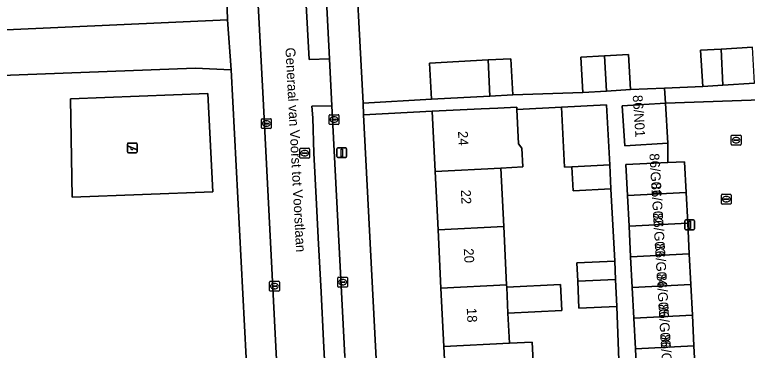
# Model space of a CAD drawing. Extents: x 161084 to 161928, y 385354 to 386522.
# Drawn here: x 161256.7 to 161331.4, y 385801.1 to 385835.3 of the extents above; entities that cross this region are included whole.
import ezdxf

# ---------------------------------------------------------------- set-up
doc = ezdxf.new("R2010")
doc.units = 0
for name, color, linetype in [('IMGEO_Erf', 7, 'Continuous'), ('IMGEO_Groenvoorziening', 7, 'Continuous'), ('IMGEO_Hek', 7, 'Continuous'), ('IMGEO_Kolk', 7, 'Continuous'), ('IMGEO_Lichtmast', 7, 'Continuous'), ('IMGEO_Openbare_ruimte_label', 7, 'Continuous'), ('IMGEO_Pand', 7, 'Continuous'), ('IMGEO_Pand_nummerreeks', 7, 'Continuous'), ('IMGEO_Parkeervlak_open', 7, 'Continuous'), ('IMGEO_Rijbaan_lokaal_open', 7, 'Continuous'), ('IMGEO_Rioolput', 7, 'Continuous'), ('IMGEO_Speelvoorziening', 7, 'Continuous'), ('IMGEO_Terreindeel_onvherhard', 7, 'Continuous'), ('IMGEO_Voetpad_open', 7, 'Continuous')]:
    doc.layers.add(name, color=color, linetype=linetype)

msp = doc.modelspace()

# ---------------------------------------------------------------- linework, layer by layer
at = {"layer": 'IMGEO_Erf'}
for points in [[(161291.267, 385844.769), (161292.223, 385826.327), (161299.219, 385826.713), (161299.02, 385830.408), (161304.983, 385830.729), (161307.299, 385830.854), (161307.508, 385827.16), (161314.656, 385827.41), (161314.441, 385830.997), (161316.876, 385831.143), (161319.306, 385831.289), (161319.521, 385827.703), (161322.979, 385827.856), (161326.876, 385828.028), (161326.655, 385831.712), (161328.757, 385831.839), (161331.956, 385832.031)], [(161318.378, 385798.329), (161318.12, 385805.595), (161314.251, 385805.415), (161314.124, 385808.159), (161314.036, 385810.033), (161317.905, 385810.213), (161317.519, 385817.593), (161313.666, 385817.384), (161313.541, 385819.838), (161312.786, 385819.799), (161312.474, 385825.904), (161307.919, 385825.671), (161308.091, 385822.187), (161308.442, 385821.734), (161308.536, 385819.823), (161306.28, 385819.701), (161306.575, 385813.75), (161306.87, 385807.799), (161306.883, 385807.544), (161312.385, 385807.817), (161312.516, 385805.177), (161307.014, 385804.905), (161307.165, 385801.847), (161309.479, 385801.962), (161309.774, 385796.01)], [(161300.769, 385795.563), (161300.474, 385801.515), (161300.178, 385807.467), (161299.884, 385813.418), (161299.589, 385819.369), (161299.285, 385825.493), (161292.285, 385825.118), (161295.952, 385754.37)]]:
    msp.add_lwpolyline(points, dxfattribs=at)
at = {"layer": 'IMGEO_Groenvoorziening'}
for points in [[(161278.406, 385834.825), (161278.27, 385839.356), (161201.511, 385835.864), (161202.461, 385828.626), (161204.969, 385828.722), (161204.604, 385831.503)], [(161278.406, 385834.825), (161204.604, 385831.503), (161204.969, 385828.722), (161207.416, 385828.815), (161207.473, 385827.316), (161252.603, 385829.039), (161275.084, 385829.897), (161278.756, 385829.729)], [(161276.948, 385796.915), (161280.478, 385797.085), (161278.756, 385829.729), (161275.084, 385829.897), (161252.603, 385829.039), (161207.473, 385827.316), (161212.404, 385789.993), (161255.66, 385792.058), (161272.857, 385792.894), (161272.85, 385793.331), (161251.543, 385792.29), (161251.394, 385794.229), (161250.306, 385794.194), (161230.001, 385793.63), (161229.95, 385795.109), (161250.223, 385795.729), (161250.244, 385795.918), (161252.491, 385795.977)], [(161262.563, 385816.73), (161262.379, 385826.759), (161276.398, 385827.294), (161276.908, 385817.275)]]:
    msp.add_lwpolyline(points, close=True, dxfattribs=at)
at = {"layer": 'IMGEO_Hek'}
msp.add_lwpolyline([(161252.603, 385829.039), (161275.084, 385829.897)], dxfattribs=at)
at = {"layer": 'IMGEO_Kolk'}
for p, q in [((161288.765, 385824.22), (161288.765, 385825.072)), ((161288.84, 385825.146), (161289.692, 385825.146)), ((161289.766, 385825.072), (161289.766, 385824.22)), ((161281.864, 385823.813), (161281.864, 385824.665)), ((161281.939, 385824.739), (161282.791, 385824.739)), ((161282.123, 385824.233), (161282.123, 385824.245)), ((161282.561, 385824.196), (161282.163, 385824.196)), ((161282.166, 385824.282), (161282.564, 385824.282)), ((161282.352, 385824.519), (161282.377, 385824.519)), ((161282.607, 385824.245), (161282.607, 385824.233)), ((161282.865, 385824.665), (161282.865, 385823.813)), ((161289.024, 385824.64), (161289.024, 385824.652)), ((161289.462, 385824.603), (161289.064, 385824.603)), ((161289.067, 385824.689), (161289.465, 385824.689)), ((161289.276, 385824.366), (161289.251, 385824.366)), ((161289.253, 385824.926), (161289.278, 385824.926)), ((161289.508, 385824.652), (161289.508, 385824.64)), ((161282.791, 385823.739), (161281.939, 385823.739)), ((161282.375, 385823.959), (161282.35, 385823.959)), ((161289.692, 385824.146), (161288.84, 385824.146)), ((161329.791, 385822.127), (161329.791, 385822.979)), ((161329.866, 385823.053), (161330.718, 385823.053)), ((161330.279, 385822.833), (161330.304, 385822.833)), ((161330.792, 385822.979), (161330.792, 385822.127)), ((161330.718, 385822.053), (161329.866, 385822.053)), ((161330.05, 385822.547), (161330.05, 385822.559)), ((161330.488, 385822.51), (161330.09, 385822.51)), ((161330.093, 385822.596), (161330.491, 385822.596)), ((161330.302, 385822.273), (161330.277, 385822.273)), ((161330.534, 385822.559), (161330.534, 385822.547)), ((161289.636, 385807.644), (161289.636, 385808.496)), ((161289.711, 385808.57), (161290.563, 385808.57)), ((161290.637, 385808.496), (161290.637, 385807.644)), ((161282.685, 385807.234), (161282.685, 385808.086)), ((161282.76, 385808.16), (161283.612, 385808.16)), ((161283.173, 385807.94), (161283.198, 385807.94)), ((161283.686, 385808.086), (161283.686, 385807.234)), ((161289.895, 385808.064), (161289.895, 385808.076)), ((161290.333, 385808.027), (161289.935, 385808.027)), ((161289.938, 385808.113), (161290.336, 385808.113)), ((161290.147, 385807.79), (161290.122, 385807.79)), ((161290.124, 385808.35), (161290.149, 385808.35)), ((161290.379, 385808.076), (161290.379, 385808.064)), ((161283.612, 385807.16), (161282.76, 385807.16)), ((161282.944, 385807.654), (161282.944, 385807.666)), ((161283.382, 385807.617), (161282.984, 385807.617)), ((161282.987, 385807.703), (161283.385, 385807.703)), ((161283.196, 385807.38), (161283.171, 385807.38)), ((161283.428, 385807.666), (161283.428, 385807.654)), ((161290.563, 385807.57), (161289.711, 385807.57))]:
    msp.add_line(p, q, dxfattribs=at)
for points in [[(161288.765, 385824.22), (161288.765, 385825.072)], [(161288.84, 385825.146), (161289.692, 385825.146)], [(161289.766, 385825.072), (161289.766, 385824.22)], [(161281.864, 385823.813), (161281.864, 385824.665)], [(161281.939, 385824.739), (161282.791, 385824.739)], [(161282.865, 385824.665), (161282.865, 385823.813)], [(161282.791, 385823.739), (161281.939, 385823.739)], [(161289.692, 385824.146), (161288.84, 385824.146)], [(161329.791, 385822.127), (161329.791, 385822.979)], [(161329.866, 385823.053), (161330.718, 385823.053)], [(161330.792, 385822.979), (161330.792, 385822.127)], [(161330.718, 385822.053), (161329.866, 385822.053)], [(161289.636, 385807.644), (161289.636, 385808.496)], [(161289.711, 385808.57), (161290.563, 385808.57)], [(161290.637, 385808.496), (161290.637, 385807.644)], [(161282.685, 385807.234), (161282.685, 385808.086)], [(161282.76, 385808.16), (161283.612, 385808.16)], [(161283.686, 385808.086), (161283.686, 385807.234)], [(161283.612, 385807.16), (161282.76, 385807.16)], [(161290.563, 385807.57), (161289.711, 385807.57)]]:
    msp.add_lwpolyline(points, dxfattribs=at)
for centre, radius, start, end in [((161288.842, 385825.07), 0.0765, 91.55205, 178.44795), ((161288.842, 385825.07), 0.0765, 91.55205, 178.44795), ((161289.69, 385825.07), 0.0765, 1.55205, 88.44795), ((161289.69, 385825.07), 0.0765, 1.55205, 88.44795), ((161281.941, 385824.663), 0.0765, 91.55205, 178.44795), ((161281.941, 385824.663), 0.0765, 91.55205, 178.44795), ((161282.163, 385824.242), 0.0403, 85.87752, 175.75265), ((161282.16, 385824.232), 0.0366, 178.93798, 274.71019), ((161282.564, 385824.239), 0.043, 264.86636, 352.45326), ((161282.568, 385824.244), 0.0386, 1.73085, 96.63898), ((161282.789, 385824.663), 0.0765, 1.55205, 88.44795), ((161282.789, 385824.663), 0.0765, 1.55205, 88.44795), ((161288.842, 385824.222), 0.0765, 181.55205, 268.44795), ((161288.842, 385824.222), 0.0765, 181.55205, 268.44795), ((161289.064, 385824.649), 0.0403, 85.87752, 175.75265), ((161289.061, 385824.639), 0.0366, 178.93798, 274.71019), ((161289.465, 385824.646), 0.043, 264.86636, 352.45326), ((161289.469, 385824.651), 0.0386, 1.73085, 96.63898), ((161289.69, 385824.222), 0.0765, 271.55205, 358.44795), ((161289.69, 385824.222), 0.0765, 271.55205, 358.44795), ((161281.941, 385823.815), 0.0765, 181.55205, 268.44795), ((161281.941, 385823.815), 0.0765, 181.55205, 268.44795), ((161282.789, 385823.815), 0.0765, 271.55205, 358.44795), ((161282.789, 385823.815), 0.0765, 271.55205, 358.44795), ((161329.868, 385822.977), 0.0765, 91.55205, 178.44795), ((161329.868, 385822.977), 0.0765, 91.55205, 178.44795), ((161330.716, 385822.977), 0.0765, 1.55205, 88.44795), ((161330.716, 385822.977), 0.0765, 1.55205, 88.44795), ((161329.868, 385822.129), 0.0765, 181.55205, 268.44795), ((161329.868, 385822.129), 0.0765, 181.55205, 268.44795), ((161330.09, 385822.556), 0.0403, 85.87752, 175.75265), ((161330.087, 385822.546), 0.0366, 178.93798, 274.71019), ((161330.491, 385822.553), 0.043, 264.86636, 352.45326), ((161330.495, 385822.558), 0.0386, 1.73085, 96.63898), ((161330.716, 385822.129), 0.0765, 271.55205, 358.44795), ((161330.716, 385822.129), 0.0765, 271.55205, 358.44795), ((161289.713, 385808.494), 0.0765, 91.55205, 178.44795), ((161289.713, 385808.494), 0.0765, 91.55205, 178.44795), ((161290.561, 385808.494), 0.0765, 1.55205, 88.44795), ((161290.561, 385808.494), 0.0765, 1.55205, 88.44795), ((161282.762, 385808.084), 0.0765, 91.55205, 178.44795), ((161282.762, 385808.084), 0.0765, 91.55205, 178.44795), ((161283.61, 385808.084), 0.0765, 1.55205, 88.44795), ((161283.61, 385808.084), 0.0765, 1.55205, 88.44795), ((161289.935, 385808.073), 0.0403, 85.87752, 175.75265), ((161289.932, 385808.063), 0.0366, 178.93798, 274.71019), ((161290.336, 385808.07), 0.043, 264.86636, 352.45326), ((161290.34, 385808.075), 0.0386, 1.73085, 96.63898), ((161282.762, 385807.236), 0.0765, 181.55205, 268.44795), ((161282.762, 385807.236), 0.0765, 181.55205, 268.44795), ((161282.984, 385807.663), 0.0403, 85.87752, 175.75265), ((161282.981, 385807.653), 0.0366, 178.93798, 274.71019), ((161283.385, 385807.66), 0.043, 264.86636, 352.45326), ((161283.389, 385807.665), 0.0386, 1.73085, 96.63898), ((161283.61, 385807.236), 0.0765, 271.55205, 358.44795), ((161283.61, 385807.236), 0.0765, 271.55205, 358.44795), ((161289.713, 385807.646), 0.0765, 181.55205, 268.44795), ((161289.713, 385807.646), 0.0765, 181.55205, 268.44795), ((161290.561, 385807.646), 0.0765, 271.55205, 358.44795), ((161290.561, 385807.646), 0.0765, 271.55205, 358.44795)]:
    msp.add_arc(centre, radius, start, end, dxfattribs=at)
for centre, major_axis, ratio, start_param, end_param in [((161282.351, 385824.239), (-0.387, 0.002), 0.722429, 4.712389, 7.853982), ((161282.376, 385824.239), (-0.39, 0.002), 0.717154, 1.570796, 4.712389), ((161289.252, 385824.646), (-0.387, 0.002), 0.722429, 4.712389, 7.853982), ((161289.277, 385824.646), (-0.39, 0.002), 0.717154, 1.570796, 4.712389), ((161330.278, 385822.553), (-0.387, 0.002), 0.722429, 4.712389, 7.853982), ((161330.303, 385822.553), (-0.39, 0.002), 0.717154, 1.570796, 4.712389), ((161283.172, 385807.66), (-0.387, 0.002), 0.722429, 4.712389, 7.853982), ((161283.197, 385807.66), (-0.39, 0.002), 0.717154, 1.570796, 4.712389), ((161290.123, 385808.07), (-0.387, 0.002), 0.722429, 4.712389, 7.853982), ((161290.148, 385808.07), (-0.39, 0.002), 0.717154, 1.570796, 4.712389)]:
    msp.add_ellipse(centre, major_axis=major_axis, ratio=ratio, start_param=start_param, end_param=end_param, dxfattribs=at)
at = {"layer": 'IMGEO_Lichtmast'}
for p, q in [((161289.563, 385820.869), (161289.563, 385821.669)), ((161289.563, 385821.669), (161289.563, 385820.869)), ((161289.663, 385821.769), (161290.453, 385821.769)), ((161290.453, 385821.769), (161289.663, 385821.769)), ((161290.553, 385821.669), (161290.553, 385820.869)), ((161290.553, 385820.869), (161290.553, 385821.669)), ((161290.453, 385820.769), (161289.663, 385820.769)), ((161289.663, 385820.769), (161290.453, 385820.769)), ((161325.062, 385813.512), (161325.062, 385814.312)), ((161325.062, 385814.312), (161325.062, 385813.512)), ((161325.162, 385814.412), (161325.952, 385814.412)), ((161325.952, 385814.412), (161325.162, 385814.412)), ((161326.052, 385814.312), (161326.052, 385813.512)), ((161326.052, 385813.512), (161326.052, 385814.312)), ((161325.952, 385813.412), (161325.162, 385813.412)), ((161325.162, 385813.412), (161325.952, 385813.412))]:
    msp.add_line(p, q, dxfattribs=at)
for points in [[(161289.983, 385821.644), (161290.133, 385821.644), (161290.133, 385820.894), (161289.983, 385820.894), (161289.983, 385821.644)], [(161325.482, 385814.287), (161325.632, 385814.287), (161325.632, 385813.537), (161325.482, 385813.537), (161325.482, 385814.287)]]:
    msp.add_lwpolyline(points, dxfattribs=at)
for centre, start, end in [((161289.663, 385821.669), 90, 180), ((161289.663, 385821.669), 90, 180), ((161290.453, 385821.669), 0, 90), ((161290.453, 385821.669), 360, 90), ((161289.663, 385820.869), 180, 270), ((161289.663, 385820.869), 180, 270), ((161290.453, 385820.869), 270, 0), ((161290.453, 385820.869), 270, 0), ((161325.162, 385814.312), 90, 180), ((161325.162, 385814.312), 90, 180), ((161325.952, 385814.312), 0, 90), ((161325.952, 385814.312), 360, 90), ((161325.162, 385813.512), 180, 270), ((161325.162, 385813.512), 180, 270), ((161325.952, 385813.512), 270, 0), ((161325.952, 385813.512), 270, 0)]:
    msp.add_arc(centre, 0.1, start, end, dxfattribs=at)
at = {"layer": 'IMGEO_Pand'}
for points in [[(161328.757, 385831.839), (161326.655, 385831.712), (161326.876, 385828.028), (161328.941, 385828.152)], [(161328.941, 385828.152), (161332.177, 385828.347), (161331.956, 385832.031), (161328.757, 385831.839)], [(161314.441, 385830.997), (161314.656, 385827.41), (161317.055, 385827.555), (161316.876, 385831.143)], [(161319.521, 385827.703), (161319.306, 385831.289), (161316.876, 385831.143), (161317.055, 385827.555)], [(161304.983, 385830.729), (161299.02, 385830.408), (161299.219, 385826.713), (161305.168, 385827.034)], [(161305.168, 385827.034), (161307.508, 385827.16), (161307.299, 385830.854), (161304.983, 385830.729)], [(161307.919, 385825.671), (161307.906, 385825.921), (161305.977, 385825.825), (161304.279, 385825.741), (161299.285, 385825.493), (161299.589, 385819.369), (161306.28, 385819.701), (161308.536, 385819.823), (161308.442, 385821.734), (161308.091, 385822.187)], [(161312.474, 385825.904), (161312.786, 385819.799), (161313.541, 385819.838), (161317.391, 385820.035), (161317.071, 385826.14)], [(161323.076, 385826.337), (161318.658, 385826.054), (161318.92, 385821.965), (161323.338, 385822.249)], [(161317.391, 385820.035), (161313.541, 385819.838), (161313.666, 385817.384), (161317.519, 385817.593)], [(161325.03, 385820.343), (161323.334, 385820.26), (161319.039, 385820.05), (161319.201, 385816.912), (161325.189, 385817.217)], [(161306.575, 385813.75), (161306.28, 385819.701), (161299.589, 385819.369), (161299.884, 385813.418)], [(161325.189, 385817.217), (161319.201, 385816.912), (161319.362, 385813.786), (161325.348, 385814.091)], [(161299.884, 385813.418), (161300.178, 385807.467), (161306.87, 385807.799), (161306.575, 385813.75)], [(161325.348, 385814.091), (161319.362, 385813.786), (161319.523, 385810.66), (161325.507, 385810.965)], [(161325.507, 385810.965), (161319.523, 385810.66), (161319.684, 385807.534), (161325.666, 385807.839)], [(161314.124, 385808.159), (161317.992, 385808.351), (161317.905, 385810.213), (161314.036, 385810.033)], [(161307.014, 385804.905), (161306.883, 385807.544), (161306.87, 385807.799), (161300.178, 385807.467), (161300.474, 385801.515), (161307.165, 385801.847)], [(161306.883, 385807.544), (161307.014, 385804.905), (161312.516, 385805.177), (161312.385, 385807.817)], [(161317.992, 385808.351), (161314.124, 385808.159), (161314.251, 385805.415), (161318.12, 385805.595)], [(161325.666, 385807.839), (161319.684, 385807.534), (161319.845, 385804.408), (161325.825, 385804.713)], [(161325.825, 385804.713), (161319.845, 385804.408), (161320.006, 385801.282), (161325.984, 385801.587)], [(161309.774, 385796.01), (161309.479, 385801.962), (161307.165, 385801.847), (161300.474, 385801.515), (161300.769, 385795.563)], [(161325.984, 385801.587), (161320.006, 385801.282), (161320.167, 385798.156), (161326.144, 385798.46)]]:
    msp.add_lwpolyline(points, close=True, dxfattribs=at)
at = {"layer": 'IMGEO_Parkeervlak_open'}
for points in [[(161286.025, 385843.795), (161286.725, 385830.786), (161288.804, 385830.838), (161288.059, 385845.38)], [(161290.358, 385800.504), (161289.05, 385826.037), (161287.016, 385825.999), (161287.098, 385824.82), (161287.218, 385821.238), (161287.484, 385816.036), (161287.661, 385812.59), (161287.944, 385807.065), (161288.2, 385802.078), (161288.462, 385796.968), (161288.743, 385791.485), (161290.968, 385748.079), (161293.511, 385748.193)]]:
    msp.add_lwpolyline(points, dxfattribs=at)
at = {"layer": 'IMGEO_Rijbaan_lokaal_open'}
for points in [[(161281.072, 385844.719), (161282.021, 385826.764), (161283.529, 385797.49), (161283.789, 385793.781), (161284.095, 385786.825), (161284.303, 385783.056), (161285.716, 385753.95), (161285.949, 385749.747)], [(161288.743, 385791.485), (161288.462, 385796.968), (161288.2, 385802.078), (161287.944, 385807.065), (161287.661, 385812.59), (161287.484, 385816.036), (161287.218, 385821.238), (161287.098, 385824.82), (161287.016, 385825.999), (161289.05, 385826.037), (161288.804, 385830.838), (161286.725, 385830.786), (161286.025, 385843.795)], [(161337.637, 385826.831), (161323.076, 385826.337), (161323.338, 385822.249), (161323.334, 385820.26), (161325.03, 385820.343), (161325.189, 385817.217), (161325.348, 385814.091), (161325.507, 385810.965), (161325.666, 385807.839), (161325.825, 385804.713), (161325.984, 385801.587), (161326.144, 385798.46), (161326.303, 385795.334), (161326.462, 385792.208), (161326.621, 385789.082), (161326.78, 385785.956), (161326.939, 385782.83), (161327.098, 385779.704), (161327.257, 385776.578), (161337.206, 385776.693)]]:
    msp.add_lwpolyline(points, dxfattribs=at)
at = {"layer": 'IMGEO_Rioolput'}
for p, q in [((161285.774, 385820.791), (161285.774, 385821.643)), ((161285.849, 385821.717), (161286.701, 385821.717)), ((161286.033, 385821.211), (161286.033, 385821.223)), ((161286.076, 385821.26), (161286.474, 385821.26)), ((161286.262, 385821.497), (161286.287, 385821.497)), ((161286.517, 385821.223), (161286.517, 385821.211)), ((161286.775, 385821.643), (161286.775, 385820.791)), ((161286.701, 385820.717), (161285.849, 385820.717)), ((161286.471, 385821.174), (161286.073, 385821.174)), ((161286.285, 385820.937), (161286.26, 385820.937)), ((161328.783, 385816.1), (161328.783, 385816.952)), ((161328.858, 385817.026), (161329.71, 385817.026)), ((161329.271, 385816.806), (161329.296, 385816.806)), ((161329.784, 385816.952), (161329.784, 385816.1)), ((161329.71, 385816.026), (161328.858, 385816.026)), ((161329.042, 385816.52), (161329.042, 385816.532)), ((161329.48, 385816.483), (161329.082, 385816.483)), ((161329.085, 385816.569), (161329.483, 385816.569)), ((161329.294, 385816.246), (161329.269, 385816.246)), ((161329.526, 385816.532), (161329.526, 385816.52))]:
    msp.add_line(p, q, dxfattribs=at)
for points in [[(161285.774, 385820.791), (161285.774, 385821.643)], [(161285.849, 385821.717), (161286.701, 385821.717)], [(161286.775, 385821.643), (161286.775, 385820.791)], [(161286.701, 385820.717), (161285.849, 385820.717)], [(161328.783, 385816.1), (161328.783, 385816.952)], [(161328.858, 385817.026), (161329.71, 385817.026)], [(161329.784, 385816.952), (161329.784, 385816.1)], [(161329.71, 385816.026), (161328.858, 385816.026)]]:
    msp.add_lwpolyline(points, dxfattribs=at)
for centre, radius, start, end in [((161285.851, 385821.641), 0.0765, 91.55205, 178.44795), ((161285.851, 385821.641), 0.0765, 91.55205, 178.44795), ((161286.073, 385821.22), 0.0403, 85.87752, 175.75265), ((161286.07, 385821.21), 0.0366, 178.93798, 274.71019), ((161286.474, 385821.217), 0.043, 264.86636, 352.45326), ((161286.478, 385821.222), 0.0386, 1.73085, 96.63898), ((161286.699, 385821.641), 0.0765, 1.55205, 88.44795), ((161286.699, 385821.641), 0.0765, 1.55205, 88.44795), ((161285.851, 385820.793), 0.0765, 181.55205, 268.44795), ((161285.851, 385820.793), 0.0765, 181.55205, 268.44795), ((161286.699, 385820.793), 0.0765, 271.55205, 358.44795), ((161286.699, 385820.793), 0.0765, 271.55205, 358.44795), ((161328.86, 385816.95), 0.0765, 91.55205, 178.44795), ((161328.86, 385816.95), 0.0765, 91.55205, 178.44795), ((161329.708, 385816.95), 0.0765, 1.55205, 88.44795), ((161329.708, 385816.95), 0.0765, 1.55205, 88.44795), ((161328.86, 385816.102), 0.0765, 181.55205, 268.44795), ((161328.86, 385816.102), 0.0765, 181.55205, 268.44795), ((161329.082, 385816.529), 0.0403, 85.87752, 175.75265), ((161329.079, 385816.519), 0.0366, 178.93798, 274.71019), ((161329.483, 385816.526), 0.043, 264.86636, 352.45326), ((161329.487, 385816.531), 0.0386, 1.73085, 96.63898), ((161329.708, 385816.102), 0.0765, 271.55205, 358.44795), ((161329.708, 385816.102), 0.0765, 271.55205, 358.44795)]:
    msp.add_arc(centre, radius, start, end, dxfattribs=at)
for centre, major_axis, ratio, start_param, end_param in [((161286.261, 385821.217), (-0.387, 0.002), 0.722429, 4.712389, 7.853982), ((161286.286, 385821.217), (-0.39, 0.002), 0.717154, 1.570796, 4.712389), ((161329.27, 385816.526), (-0.387, 0.002), 0.722429, 4.712389, 7.853982), ((161329.295, 385816.526), (-0.39, 0.002), 0.717154, 1.570796, 4.712389)]:
    msp.add_ellipse(centre, major_axis=major_axis, ratio=ratio, start_param=start_param, end_param=end_param, dxfattribs=at)
at = {"layer": 'IMGEO_Speelvoorziening'}
for p, q in [((161268.178, 385821.355), (161268.178, 385822.155)), ((161268.178, 385822.155), (161268.178, 385821.355)), ((161268.247, 385821.98), (161269.123, 385821.627)), ((161268.278, 385822.255), (161269.068, 385822.255)), ((161269.068, 385822.255), (161268.278, 385822.255)), ((161269.168, 385822.155), (161269.168, 385821.355)), ((161269.168, 385821.355), (161269.168, 385822.155)), ((161268.561, 385821.783), (161268.222, 385821.92)), ((161269.068, 385821.255), (161268.278, 385821.255)), ((161268.278, 385821.255), (161269.068, 385821.255)), ((161269.099, 385821.567), (161268.759, 385821.704))]:
    msp.add_line(p, q, dxfattribs=at)
for centre, radius, start, end in [((161268.278, 385822.155), 0.1, 90, 180), ((161268.278, 385822.155), 0.1, 90, 180), ((161268.235, 385821.95), 0.0327, 68.07798, 248.07798), ((161269.068, 385822.155), 0.1, 0, 90), ((161269.068, 385822.155), 0.1, 360, 90), ((161268.278, 385821.355), 0.1, 180, 270), ((161268.278, 385821.355), 0.1, 180, 270), ((161268.64, 385821.693), 0.12, 130.99278, 5.16318), ((161269.068, 385821.355), 0.1, 270, 0), ((161269.068, 385821.355), 0.1, 270, 0), ((161269.111, 385821.597), 0.0327, 248.07798, 68.07798)]:
    msp.add_arc(centre, radius, start, end, dxfattribs=at)
at = {"layer": 'IMGEO_Terreindeel_onvherhard'}
msp.add_lwpolyline([(161276.908, 385817.275), (161276.398, 385827.294), (161262.379, 385826.759), (161262.563, 385816.73)], close=True, dxfattribs=at)
at = {"layer": 'IMGEO_Voetpad_open'}
for points in [[(161288.059, 385845.38), (161288.804, 385830.838), (161289.05, 385826.037), (161290.358, 385800.504), (161292.885, 385750.57)], [(161282.021, 385826.764), (161281.072, 385844.719)], [(161293.511, 385748.193), (161299.076, 385748.593), (161299.023, 385748.594), (161298.755, 385748.613), (161298.489, 385748.656), (161298.228, 385748.722), (161297.975, 385748.811), (161297.73, 385748.923), (161297.497, 385749.056), (161297.276, 385749.21), (161297.069, 385749.382), (161296.879, 385749.572), (161296.707, 385749.779), (161296.554, 385750), (161296.116, 385751.21), (161295.952, 385754.37), (161292.285, 385825.118), (161292.223, 385826.327), (161291.267, 385844.769)], [(161278.27, 385839.356), (161278.406, 385834.825), (161278.756, 385829.729), (161280.478, 385797.085), (161280.699, 385793.514), (161281.702, 385774.377), (161281.884, 385770.896), (161282.089, 385766.983), (161282.671, 385754.762)], [(161338.931, 385827.588), (161339.191, 385828.767), (161337.318, 385828.655), (161335.082, 385828.521), (161332.177, 385828.347), (161328.941, 385828.152), (161326.876, 385828.028), (161322.979, 385827.856), (161323.076, 385826.337), (161337.637, 385826.831)], [(161320.167, 385798.156), (161320.006, 385801.282), (161319.845, 385804.408), (161319.684, 385807.534), (161319.523, 385810.66), (161319.362, 385813.786), (161319.201, 385816.912), (161319.039, 385820.05), (161323.334, 385820.26), (161323.338, 385822.249), (161318.92, 385821.965), (161318.658, 385826.054), (161323.076, 385826.337), (161322.979, 385827.856), (161319.521, 385827.703), (161317.055, 385827.555), (161314.656, 385827.41), (161307.508, 385827.16), (161305.168, 385827.034), (161299.219, 385826.713), (161292.223, 385826.327), (161292.285, 385825.118), (161299.285, 385825.493), (161304.279, 385825.741), (161305.977, 385825.825), (161307.906, 385825.921), (161307.919, 385825.671), (161312.474, 385825.904), (161317.071, 385826.14), (161317.391, 385820.035), (161317.519, 385817.593), (161317.905, 385810.213), (161317.992, 385808.351), (161318.12, 385805.595), (161318.378, 385798.329)], [(161285.716, 385753.95), (161284.303, 385783.056), (161283.894, 385783.036), (161283.71, 385786.806), (161284.095, 385786.825), (161283.789, 385793.781), (161283.37, 385793.761), (161283.189, 385797.474), (161283.529, 385797.49), (161282.021, 385826.764)]]:
    msp.add_lwpolyline(points, dxfattribs=at)

# ---------------------------------------------------------------- texts
at = {"layer": 'IMGEO_Openbare_ruimte_label'}
msp.add_text('Generaal van Voorst tot Voorstlaan', height=1, rotation=273.03687, dxfattribs=at).set_placement((161284.3, 385831.966))
at = {"layer": 'IMGEO_Pand_nummerreeks'}
for s, rotation, p in [('86/N01', 273.81407, (161319.735, 385827.122)), ('24', 272.83593, (161301.909, 385823.453)), ('86/G01', 273.43912, (161321.44, 385821.174)), ('86/G02', 273.43912, (161321.619, 385818.195)), ('22', 272.83764, (161302.205, 385817.476)), ('86/G03', 273.43912, (161321.806, 385815.094)), ('86/G04', 273.43912, (161321.992, 385811.998)), ('20', 272.83764, (161302.501, 385811.49)), ('86/G05', 273.43912, (161322.178, 385808.903)), ('86/G06', 273.43912, (161322.364, 385805.808)), ('18', 272.83593, (161302.803, 385805.419)), ('86/G07', 273.43912, (161322.55, 385802.713))]:
    msp.add_text(s, height=1, rotation=rotation, dxfattribs=at).set_placement(p)

doc.saveas('drawing.dxf')
